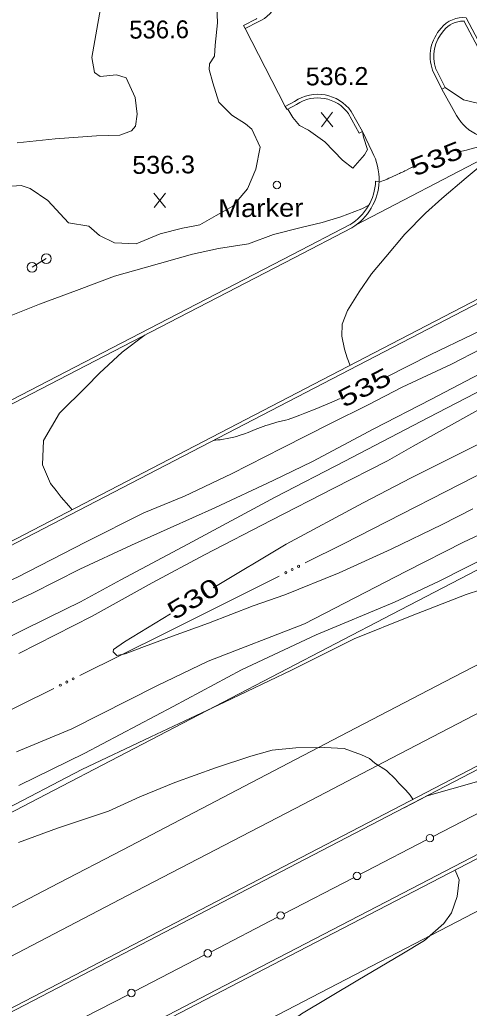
# Model space of a CAD drawing. Extents: x 2361284 to 2366480, y 6976556 to 6985346.
# Drawn here: x 2362716 to 2362837, y 6978202.6 to 6978468.8 of the extents above; entities that cross this region are included whole.
import ezdxf
from ezdxf.enums import TextEntityAlignment as Align

# ---------------------------------------------------------------- set-up
doc = ezdxf.new("R2010")
doc.units = 0
doc.header["$LTSCALE"] = 1.9
for name, color, linetype, lineweight in [('11', 7, 'Continuous', 13), ('12', 7, 'Continuous', 13), ('13', 7, 'Continuous', 13), ('14', 7, 'Continuous', 13), ('21', 7, 'Continuous', 13), ('3', 7, 'Continuous', 13), ('4', 7, 'Continuous', 13), ('5', 7, 'Continuous', 13)]:
    doc.layers.add(name, color=color, linetype=linetype, lineweight=lineweight)

msp = doc.modelspace()

# ---------------------------------------------------------------- linework, layer by layer
at = {"layer": '11'}
msp.add_line((2362719.29, 6978402.143), (2362723.128, 6978404.49), dxfattribs=at)
for centre in [(2362723.129, 6978404.491), (2362719.291, 6978402.144)]:
    msp.add_circle(centre, 1.3, dxfattribs=at)
at = {"layer": '12'}
for p, q in [((2362800.291, 6978440.018), (2362797.174, 6978443.869)), ((2362797.211, 6978439.989), (2362800.254, 6978443.898)), ((2362755.256, 6978418.259), (2362752.139, 6978422.11)), ((2362752.176, 6978418.23), (2362755.219, 6978422.139))]:
    msp.add_line(p, q, dxfattribs=at)
for points in [[(2362985.477, 6978458.708), (2362983.208, 6978457.576), (2362980.66, 6978456.292), (2362977.027, 6978454.528), (2362970.319, 6978451.074), (2362960.863, 6978446.323), (2362950.413, 6978441.163), (2362940.719, 6978436.201), (2362929.69, 6978430.706), (2362922.375, 6978426.985), (2362910.729, 6978421.245), (2362894.816, 6978413.093), (2362884.595, 6978407.946), (2362875.059, 6978403.134), (2362868.571, 6978399.852), (2362853.254, 6978391.967), (2362838.128, 6978384.182), (2362826.48, 6978378.601), (2362814.627, 6978372.568)], [(2362994.37, 6978440.581), (2362990.787, 6978438.697), (2362985.496, 6978435.597), (2362979.164, 6978431.716), (2362969.426, 6978426.143), (2362962.872, 6978422.231), (2362950.909, 6978415.307), (2362936.956, 6978408.054), (2362926.418, 6978402.542), (2362908.519, 6978392.843), (2362896.763, 6978386.111), (2362878.443, 6978376.395), (2362862.958, 6978367.489), (2362843.83, 6978356.685), (2362821.385, 6978345.411), (2362808.468, 6978338.738), (2362787.773, 6978327.631), (2362768.223, 6978315.903), (2362768.034, 6978315.792)], [(2362804.936, 6978375.726), (2362804.167, 6978377.789), (2362803.435, 6978380.112), (2362802.691, 6978383.645), (2362802.841, 6978386.828), (2362804.236, 6978390.491), (2362807.418, 6978395.522), (2362810.692, 6978400.392), (2362814.529, 6978404.929), (2362819.721, 6978411.079), (2362825.298, 6978416.723), (2362829.67, 6978420.684), (2362836.168, 6978426.215), (2362841.02, 6978430.303), (2362844.611, 6978433.277), (2362848.934, 6978436.158)], [(2362843.665, 6978436.098), (2362843.051, 6978435.791), (2362842.74, 6978435.651), (2362842.261, 6978435.465), (2362841.153, 6978435.101), (2362840.411, 6978434.871), (2362838.921, 6978434.433), (2362837.198, 6978433.943), (2362836.334, 6978433.709), (2362835.03, 6978433.386), (2362834.603, 6978433.31), (2362834.027, 6978433.238), (2362833.741, 6978433.194)], [(2362821.849, 6978429.19), (2362821.539, 6978429.038), (2362821.333, 6978428.936), (2362820.923, 6978428.729), (2362820.103, 6978428.311), (2362819.693, 6978428.104), (2362819.418, 6978427.969), (2362819.28, 6978427.902), (2362819.072, 6978427.803), (2362818.525, 6978427.546), (2362818.251, 6978427.419), (2362817.84, 6978427.229), (2362817.221, 6978426.947), (2362816.601, 6978426.669), (2362816.291, 6978426.531), (2362815.668, 6978426.258), (2362815.357, 6978426.122), (2362814.888, 6978425.921), (2362814.262, 6978425.657), (2362813.949, 6978425.526), (2362813.477, 6978425.331), (2362813.005, 6978425.139), (2362812.768, 6978425.044)], [(2362809.986, 6978418.887), (2362808.116, 6978417.869), (2362802.456, 6978415.715), (2362797.42, 6978414.238), (2362791.742, 6978412.853), (2362784.29, 6978410.983), (2362777.594, 6978408.479), (2362769.475, 6978407.202), (2362762.539, 6978405.674), (2362749.453, 6978402.05), (2362741.524, 6978399.734), (2362731.231, 6978395.917), (2362721.334, 6978392.263), (2362708.652, 6978387.162)], [(2362802.271, 6978366.782), (2362800.035, 6978365.834), (2362795.548, 6978363.977), (2362792.782, 6978362.855), (2362791.394, 6978362.31), (2362789.3, 6978361.517), (2362788.726, 6978361.32), (2362788.34, 6978361.202), (2362787.559, 6978360.989), (2362785.194, 6978360.425), (2362784.412, 6978360.22), (2362784.024, 6978360.107), (2362782.94, 6978359.758), (2362782.224, 6978359.508), (2362780.802, 6978358.979), (2362779.386, 6978358.428), (2362777.493, 6978357.693), (2362776.539, 6978357.339), (2362775.576, 6978357.003), (2362775.091, 6978356.843), (2362774.357, 6978356.615), (2362773.671, 6978356.423), (2362773.212, 6978356.308), (2362772.29, 6978356.104), (2362771.827, 6978356.015), (2362770.898, 6978355.858), (2362769.966, 6978355.727), (2362769.343, 6978355.652), (2362768.096, 6978355.525)], [(2362756.62, 6978308.854), (2362744.18, 6978301.295), (2362741.25, 6978299.227), (2362741.156, 6978298.586), (2362742.145, 6978297.646), (2362744.331, 6978298.047), (2362749.553, 6978300.006), (2362757.147, 6978302.819), (2362766.803, 6978306.341), (2362778.881, 6978311.016), (2362787.393, 6978313.946), (2362801.978, 6978319.836), (2362816.007, 6978326.269), (2362829.785, 6978332.881), (2362838.025, 6978337.079)]]:
    msp.add_lwpolyline(points, dxfattribs=at)
at = {"layer": '13'}
for points in [[(2362964.075, 6978500.827), (2362962.024, 6978499.927), (2362957.855, 6978497.688), (2362951.805, 6978494.539), (2362934.347, 6978484.683), (2362917.91, 6978475.947), (2362898.813, 6978466.064), (2362878.55, 6978455.651), (2362869.015, 6978450.97), (2362858.867, 6978448.483), (2362852.267, 6978446.38), (2362845.348, 6978446.195), (2362839.578, 6978446.3), (2362835.468, 6978447.261), (2362830.516, 6978450.574)], [(2362768.981, 6978474.931), (2362769.196, 6978468.022), (2362768.634, 6978461.936), (2362768.432, 6978459.004)], [(2362715.252, 6978435.637), (2362725.552, 6978436.725), (2362736.684, 6978437.561), (2362742.955, 6978437.758), (2362746.062, 6978438.91), (2362747.164, 6978440.153), (2362747.65, 6978443.386), (2362747.027, 6978447.84), (2362744.686, 6978453.168), (2362742.082, 6978453.997), (2362737.607, 6978453.541), (2362736.153, 6978454.577), (2362735.414, 6978458.63), (2362736.712, 6978466.243), (2362737.889, 6978472.814)], [(2362768.432, 6978459.004), (2362767.061, 6978456.961), (2362767.026, 6978455.45), (2362767.98, 6978451.87), (2362769.589, 6978446.664), (2362773.105, 6978443.078), (2362776.777, 6978440.752), (2362778.471, 6978439.318), (2362780.737, 6978434.5), (2362779.553, 6978428.557), (2362777.303, 6978423.307), (2362773.357, 6978418.589), (2362768.84, 6978416.126), (2362764.504, 6978413.595)], [(2362808.258, 6978438.732), (2362808.562, 6978437.165), (2362809.624, 6978433.904), (2362808.788, 6978432.416), (2362805.672, 6978428.836), (2362802.901, 6978431), (2362798.174, 6978435.956), (2362793.763, 6978439.074), (2362791.3, 6978440.341), (2362789.54, 6978442.454), (2362788.16, 6978444.731)], [(2362764.504, 6978413.595), (2362763.106, 6978413.341), (2362759.803, 6978412.69), (2362753.837, 6978411.193), (2362747.342, 6978408.441), (2362741.488, 6978408.775), (2362737.43, 6978410.707), (2362734.575, 6978413.26), (2362729.148, 6978414.118), (2362723.56, 6978420.116), (2362718.819, 6978423.341), (2362716.322, 6978424.137), (2362711.224, 6978423.858)], [(2362848.196, 6978384.358), (2362832.294, 6978376.096), (2362818.993, 6978369.85), (2362809.797, 6978365.153), (2362799.715, 6978360.106), (2362786.756, 6978353.572), (2362772.973, 6978346.521), (2362760.389, 6978340.492), (2362749.421, 6978336.007), (2362733.705, 6978328.157), (2362715.423, 6978318.743), (2362702.758, 6978312.941), (2362689.73, 6978306.328), (2362679.095, 6978301.426), (2362661.556, 6978293.998), (2362651.753, 6978290.975), (2362646.082, 6978292.241)], [(2362730.072, 6978336.873), (2362729.163, 6978337.874), (2362727.169, 6978340.286), (2362725.812, 6978342.052), (2362724.234, 6978343.898), (2362722.116, 6978348.948), (2362722.404, 6978355.491), (2362726.654, 6978362.842), (2362733.827, 6978369.94), (2362737.462, 6978373.665), (2362743.569, 6978379.273), (2362749.766, 6978383.952)], [(2362841.741, 6978374.456), (2362826.715, 6978366.534), (2362811.379, 6978358.637), (2362794.832, 6978349.879), (2362784.19, 6978344.708), (2362768.538, 6978337.398), (2362756.52, 6978332.014), (2362746.053, 6978327.324), (2362732.175, 6978320.852), (2362719.434, 6978314.43), (2362697.819, 6978304.335), (2362683.562, 6978296.609), (2362670.533, 6978290.154), (2362655.824, 6978282.544), (2362643.364, 6978276.196), (2362630.952, 6978269.976), (2362616.227, 6978263.066), (2362607.316, 6978258.951), (2362596.785, 6978254.772), (2362583.742, 6978248.696), (2362570.519, 6978241.55), (2362559.26, 6978236.213), (2362550.136, 6978233.316), (2362545.21, 6978231.769)], [(2362707.682, 6978299.928), (2362723.927, 6978307.903), (2362732.318, 6978312.103), (2362743.232, 6978317.976), (2362761.273, 6978327.549), (2362784.773, 6978340.263), (2362803.501, 6978349.961), (2362826.031, 6978361.666), (2362848.8, 6978373.463)], [(2362715.729, 6978298.155), (2362735.515, 6978308.163), (2362751.66, 6978317.216), (2362765.719, 6978324.721), (2362783.752, 6978334.013), (2362800.561, 6978342.633), (2362815.021, 6978350.031), (2362821.964, 6978353.947), (2362847.261, 6978368.119)], [(2362860.472, 6978339.763), (2362835.5, 6978328.125), (2362819.985, 6978320.187), (2362792.696, 6978306.157), (2362766.691, 6978296.059), (2362752.935, 6978289.417), (2362729.974, 6978277.839), (2362715.13, 6978271.697)], [(2362842.795, 6978324.664), (2362828.9, 6978317.67), (2362816.894, 6978311.947), (2362795.776, 6978303.166), (2362775.715, 6978293.724), (2362757.287, 6978283.909), (2362733.486, 6978271.311), (2362715.777, 6978262.612)], [(2362847.789, 6978317.85), (2362836.194, 6978314.05), (2362821.189, 6978308.218), (2362806.037, 6978302.073), (2362789.176, 6978293.622), (2362771.136, 6978285.03), (2362751.265, 6978275.731), (2362732.727, 6978266.954), (2362710.755, 6978255.375), (2362694.51, 6978247.49), (2362675.645, 6978239.49), (2362660.303, 6978233.244), (2362643.826, 6978226.557), (2362627.446, 6978220.131), (2362614.892, 6978215.171), (2362598.049, 6978209.161), (2362580.43, 6978203.692), (2362563.852, 6978198.095)], [(2362821.808, 6978258.89), (2362821.158, 6978259.984), (2362819.925, 6978261.303), (2362818.047, 6978263.265), (2362817.147, 6978264.326), (2362814.754, 6978266.654), (2362811.645, 6978268.644), (2362810.164, 6978269.83), (2362808.034, 6978270.84), (2362803.377, 6978272.536), (2362798.054, 6978272.835), (2362790.374, 6978272.762), (2362783.941, 6978272.081), (2362778.226, 6978270.487), (2362768.744, 6978267.366), (2362757.762, 6978263.382), (2362748.357, 6978259.592), (2362739.924, 6978255.683), (2362726.147, 6978251.111), (2362715.673, 6978247.271)], [(2362841.341, 6978245.055), (2362842.958, 6978246.491), (2362844.987, 6978248.68), (2362848.099, 6978252.651), (2362849.768, 6978255.867), (2362849.916, 6978258.138), (2362849.578, 6978259.024), (2362848.322, 6978260.683), (2362846.882, 6978261.709), (2362845.596, 6978262.447), (2362842.906, 6978263.561), (2362838.955, 6978263.624), (2362825.68, 6978259.822), (2362819.47, 6978256.589)], [(2362697.196, 6978117.517), (2362701.251, 6978121.177), (2362704.265, 6978123.916), (2362708.091, 6978127.552), (2362711.81, 6978130.818), (2362715.557, 6978134.254), (2362718.585, 6978137.632), (2362723.388, 6978142.639), (2362732.911, 6978150.879), (2362742.023, 6978159.066), (2362747.348, 6978163.758), (2362752.398, 6978169.196), (2362758.591, 6978175.165), (2362766.287, 6978181.868), (2362777.694, 6978190.698), (2362791.865, 6978201.153), (2362807.05, 6978210.188), (2362818.845, 6978217.14), (2362825.01, 6978220.889), (2362830.147, 6978225.408), (2362832.239, 6978228.328), (2362833.818, 6978232.683), (2362834.335, 6978237.189), (2362833.26, 6978239.778)]]:
    msp.add_lwpolyline(points, dxfattribs=at)
at = {"layer": '14'}
for points in [[(2362336.196, 6978020.751), (2362379.564, 6978043.351), (2362401.253, 6978054.641), (2362433.794, 6978071.564), (2362482.62, 6978096.917), (2362498.918, 6978105.366), (2362531.526, 6978122.241), (2362596.753, 6978155.969), (2362629.355, 6978172.856), (2362656.041, 6978186.706), (2362709.395, 6978214.441), (2362744.958, 6978232.945), (2362792.374, 6978257.616), (2362816.086, 6978269.946), (2362851.661, 6978288.425), (2362869.453, 6978297.656), (2362886.948, 6978306.725), (2362921.944, 6978324.848), (2362956.95, 6978342.953), (2362980.292, 6978355.014), (2363026.986, 6978379.118)], [(2363047.939, 6978336.875), (2363010.904, 6978317.795), (2362992.393, 6978308.241), (2362973.89, 6978298.672), (2362964.643, 6978293.88), (2362888.072, 6978254.152), (2362849.793, 6978234.277), (2362792.383, 6978204.447), (2362646.319, 6978128.505), (2362503.806, 6978054.327), (2362487.523, 6978045.865), (2362454.943, 6978028.968), (2362422.348, 6978012.099), (2362400.612, 6978000.865), (2362357.13, 6977978.417)], [(2362843.378, 6978297.285), (2362830.376, 6978290.516), (2362804.38, 6978276.964), (2362778.389, 6978263.4), (2362743.735, 6978245.315), (2362726.404, 6978236.28), (2362700.398, 6978222.746), (2362687.389, 6978215.99), (2362671.304, 6978207.65), (2362639.123, 6978190.992), (2362574.744, 6978157.708), (2362542.563, 6978141.05), (2362523.455, 6978131.135), (2362510.721, 6978124.515), (2362485.262, 6978111.258), (2362459.811, 6978097.988), (2362425.875, 6978080.294), (2362408.903, 6978071.456), (2362383.435, 6978058.217), (2362370.694, 6978051.61), (2362366.223, 6978049.299), (2362357.267, 6978044.703), (2362348.298, 6978040.133), (2362330.338, 6978031.035)]]:
    msp.add_lwpolyline(points, dxfattribs=at)
at = {"layer": '21'}
for points in [[(2362846.336, 6978349.729), (2362803.173, 6978327.717), (2362792.851, 6978322.529)], [(2362785.845, 6978319.012), (2362754.951, 6978303.498), (2362732.167, 6978292.2)], [(2362725.139, 6978288.723), (2362706.596, 6978279.527), (2362671.145, 6978262.558)]]:
    msp.add_lwpolyline(points, dxfattribs=at)
for centre in [(2362787.635, 6978319.914), (2362789.351, 6978320.775), (2362791.067, 6978321.637), (2362728.659, 6978290.464), (2362730.379, 6978291.317), (2362726.938, 6978289.611)]:
    msp.add_circle(centre, 0.3, dxfattribs=at)
at = {"layer": '3'}
for p, q in [((2362776.285, 6978467.259), (2362776.733, 6978466.413)), ((2362787.503, 6978445.465), (2362776.733, 6978466.413)), ((2362829.485, 6978466.535), (2362829.484, 6978466.535)), ((2362830.237, 6978465.938), (2362830.185, 6978465.879)), ((2362830.516, 6978450.574), (2362829.65, 6978450.156)), ((2362787.503, 6978445.465), (2362787.961, 6978444.619)), ((2362852.213, 6978437.36), (2362806.438, 6978413.473)), ((2362807.422, 6978438.264), (2362808.258, 6978438.732)), ((2362811.815, 6978425.315), (2362812.776, 6978425.274))]:
    msp.add_line(p, q, dxfattribs=at)
for points in [[(2362957.089, 6978514.1), (2362843.49, 6978455.587), (2362836.228, 6978469.339), (2362836.228, 6978469.339)], [(2362957.527, 6978513.244), (2362843.082, 6978454.303), (2362835.657, 6978468.374)], [(2362776.285, 6978467.259), (2362779.728, 6978469.092), (2362779.797, 6978469.128)], [(2362981.445, 6978467.35), (2362809.007, 6978377.835), (2362710.231, 6978326.575), (2362660.839, 6978300.953), (2362647.619, 6978294.102), (2362621.168, 6978280.42), (2362568.25, 6978253.087), (2362541.798, 6978239.407), (2362500.635, 6978218.082), (2362480.057, 6978207.412), (2362449.196, 6978191.397), (2362402.915, 6978167.353), (2362365.587, 6978147.925), (2362340.71, 6978134.956), (2362290.974, 6978108.986)], [(2362981.883, 6978466.494), (2362809.445, 6978376.979), (2362710.67, 6978325.719), (2362661.278, 6978300.097), (2362648.058, 6978293.246), (2362621.607, 6978279.564), (2362568.688, 6978252.231), (2362542.236, 6978238.551), (2362501.073, 6978217.226), (2362480.496, 6978206.556), (2362449.635, 6978190.541), (2362403.354, 6978166.498), (2362366.029, 6978147.073), (2362341.154, 6978134.106), (2362291.422, 6978108.14)], [(2362776.733, 6978466.413), (2362780.176, 6978468.246), (2362780.175, 6978468.246)], [(2362828.074, 6978455.551), (2362828.038, 6978455.641), (2362830.516, 6978450.574)], [(2362827.172, 6978455.222), (2362827.172, 6978455.222), (2362829.65, 6978450.156)], [(2362829.65, 6978450.156), (2362833.597, 6978443.073), (2362833.598, 6978443.073)], [(2362790.02, 6978446.818), (2362790.019, 6978446.819), (2362787.503, 6978445.465)], [(2362790.558, 6978446.024), (2362790.477, 6978445.973), (2362787.961, 6978444.619)], [(2362807.422, 6978438.264), (2362804.441, 6978443.616), (2362804.495, 6978443.525)], [(2362808.258, 6978438.732), (2362805.277, 6978444.084), (2362805.276, 6978444.084)], [(2362810.93, 6978433.217), (2362810.93, 6978433.217), (2362808.258, 6978438.732)], [(2362496.183, 6978253.375), (2362519.166, 6978265.37), (2362530.658, 6978271.366), (2362542.151, 6978277.359), (2362547.898, 6978280.355), (2362559.394, 6978286.344), (2362565.143, 6978289.337), (2362573.767, 6978293.825), (2362581.434, 6978297.812), (2362585.267, 6978299.805), (2362591.019, 6978302.793), (2362599.647, 6978307.272), (2362608.277, 6978311.748), (2362612.593, 6978313.984), (2362661.176, 6978339.151), (2362725.955, 6978372.706), (2362758.344, 6978389.485), (2362789.439, 6978405.594), (2362804.986, 6978413.649)], [(2362496.631, 6978252.519), (2362519.612, 6978264.514), (2362531.103, 6978270.509), (2362542.596, 6978276.503), (2362548.342, 6978279.499), (2362559.837, 6978285.488), (2362565.585, 6978288.481), (2362574.208, 6978292.969), (2362581.874, 6978296.956), (2362585.708, 6978298.949), (2362591.458, 6978301.937), (2362600.086, 6978306.416), (2362608.716, 6978310.892), (2362613.031, 6978313.128), (2362629.225, 6978321.518), (2362661.614, 6978338.296), (2362726.393, 6978371.85), (2362758.782, 6978388.629), (2362789.877, 6978404.739), (2362805.424, 6978412.794)], [(2363033.125, 6978367.716), (2362980.88, 6978341.005), (2362954.769, 6978327.629), (2362928.67, 6978314.228), (2362915.627, 6978307.516), (2362898.243, 6978298.553), (2362889.554, 6978294.064), (2362876.526, 6978287.322), (2362856.996, 6978277.187), (2362683.465, 6978186.942), (2362510.819, 6978097.185), (2362492.049, 6978087.433), (2362454.499, 6978067.948), (2362416.94, 6978048.481), (2362341.803, 6978009.583)], [(2363033.563, 6978366.861), (2362981.319, 6978340.15), (2362955.207, 6978326.773), (2362929.108, 6978313.372), (2362916.065, 6978306.66), (2362898.681, 6978297.697), (2362889.992, 6978293.208), (2362876.964, 6978286.466), (2362857.434, 6978276.331), (2362683.903, 6978186.086), (2362511.258, 6978096.328), (2362492.488, 6978086.576), (2362454.938, 6978067.091), (2362417.378, 6978047.625), (2362342.241, 6978008.727)], [(2362302.377, 6978086.722), (2362418.9, 6978132.303), (2362508.121, 6978167.494), (2362589.444, 6978199.088), (2362615.211, 6978209.219), (2362628.034, 6978214.436), (2362640.784, 6978219.838), (2362647.124, 6978222.628), (2362655.949, 6978226.634), (2362673.453, 6978234.941), (2362690.803, 6978243.554), (2362702.309, 6978249.418), (2362725.24, 6978261.302), (2362816.245, 6978308.751), (2362910.106, 6978357.485)], [(2362351.136, 6977990.271), (2362399.225, 6978015.189), (2362423.264, 6978027.658), (2362459.318, 6978046.371), (2362513.385, 6978074.468), (2362533.794, 6978085.089), (2362574.6, 6978106.356), (2362656.199, 6978148.914), (2362683.407, 6978163.083), (2362697.015, 6978170.16), (2362768.95, 6978207.533), (2362816.916, 6978232.43), (2362848.898, 6978249.019), (2362891.546, 6978271.128), (2362912.872, 6978282.178), (2362970.427, 6978311.979), (2362999.21, 6978326.87), (2363042.391, 6978349.193)], [(2362351.575, 6977989.415), (2362399.664, 6978014.333), (2362423.703, 6978026.802), (2362459.756, 6978045.515), (2362513.823, 6978073.612), (2362534.232, 6978084.233), (2362575.038, 6978105.5), (2362656.637, 6978148.058), (2362683.845, 6978162.227), (2362697.453, 6978169.304), (2362761.394, 6978202.526), (2362793.37, 6978219.127), (2362841.34, 6978244.017), (2362913.31, 6978281.322), (2362970.866, 6978311.123), (2362999.649, 6978326.014), (2363042.83, 6978348.337)]]:
    msp.add_lwpolyline(points, dxfattribs=at)
for centre, radius, start, end in [((2362776.33, 6978477.202), 9.746, 293.24, 21.01704), ((2362835.389, 6978461.847), 7.539, 83.61129, 141.55574), ((2362837.539, 6978458.996), 11.032, 136.89209, 200.00138), ((2362835.389, 6978461.847), 6.579, 89.21086, 141.55579), ((2362835.389, 6978461.848), 6.579, 87.08334, 89.21102), ((2362837.539, 6978458.996), 10.072, 136.8921, 200.00138), ((2362796.246, 6978437.631), 11.099, 35.54847, 124.12609), ((2362796.246, 6978437.631), 10.139, 35.54847, 124.12609), ((2362844.743, 6978449.299), 12.767, 209.19084, 246.29279), ((2362796.1, 6978425.585), 16.679, 358.93093, 27.23082), ((2362797.346, 6978425.957), 14.485, 301.53524, 357.46511), ((2362797.346, 6978425.957), 15.444, 301.53523, 357.4651)]:
    msp.add_arc(centre, radius, start, end, dxfattribs=at)
at = {"layer": '4'}
msp.add_circle((2362785.247, 6978424.302), 1, dxfattribs=at)
at = {"layer": '5'}
for p, q in [((2362846.083, 6978258.571), (2362827.334, 6978248.872)), ((2362805.858, 6978237.758), (2362787.12, 6978228.039)), ((2362785.358, 6978227.122), (2362767.495, 6978217.852)), ((2362765.674, 6978216.905), (2362746.935, 6978207.185))]:
    msp.add_line(p, q, dxfattribs=at)
for points in [[(2362825.562, 6978247.956), (2362809.311, 6978239.551), (2362807.679, 6978238.705)], [(2362745.174, 6978206.268), (2362733.452, 6978200.188), (2362727.311, 6978196.989)]]:
    msp.add_lwpolyline(points, dxfattribs=at)
for centre in [(2362826.446, 6978248.414), (2362806.8, 6978238.248), (2362786.243, 6978227.581), (2362766.608, 6978217.394), (2362746.05, 6978206.727)]:
    msp.add_circle(centre, 1, dxfattribs=at)

# ---------------------------------------------------------------- texts
at = {"layer": '12'}
msp.add_text('536.6', height=4.799, rotation=0.545, dxfattribs=at).set_placement((2362745.506, 6978463.716))
at = {"layer": '12', "width": 1.05}
for s, p in [('536.2', (2362793.028, 6978451.128)), ('536.3', (2362746.322, 6978427.301))]:
    msp.add_text(s, height=4.799, rotation=0.545, dxfattribs=at).set_placement(p)
at = {"layer": '12'}
for s, height, rotation, width, p in [(' 535 ', 4.799, 21.589, 1.35, (2362829.065, 6978429.2)), (' 535 ', 4.799, 27.196, 1.4, (2362809.894, 6978367.664)), (' 530 ', 4.8, 30.81, 1.4, (2362763.989, 6978310.845))]:
    msp.add_text(s, height=height, rotation=rotation, dxfattribs=dict(at, width=width)).set_placement(p, align=Align.CENTER)
at = {"layer": '4', "width": 1.15}
msp.add_text('Marker', height=4.799, rotation=0.545, dxfattribs=at).set_placement((2362769.445, 6978415.612))

doc.saveas('drawing.dxf')
